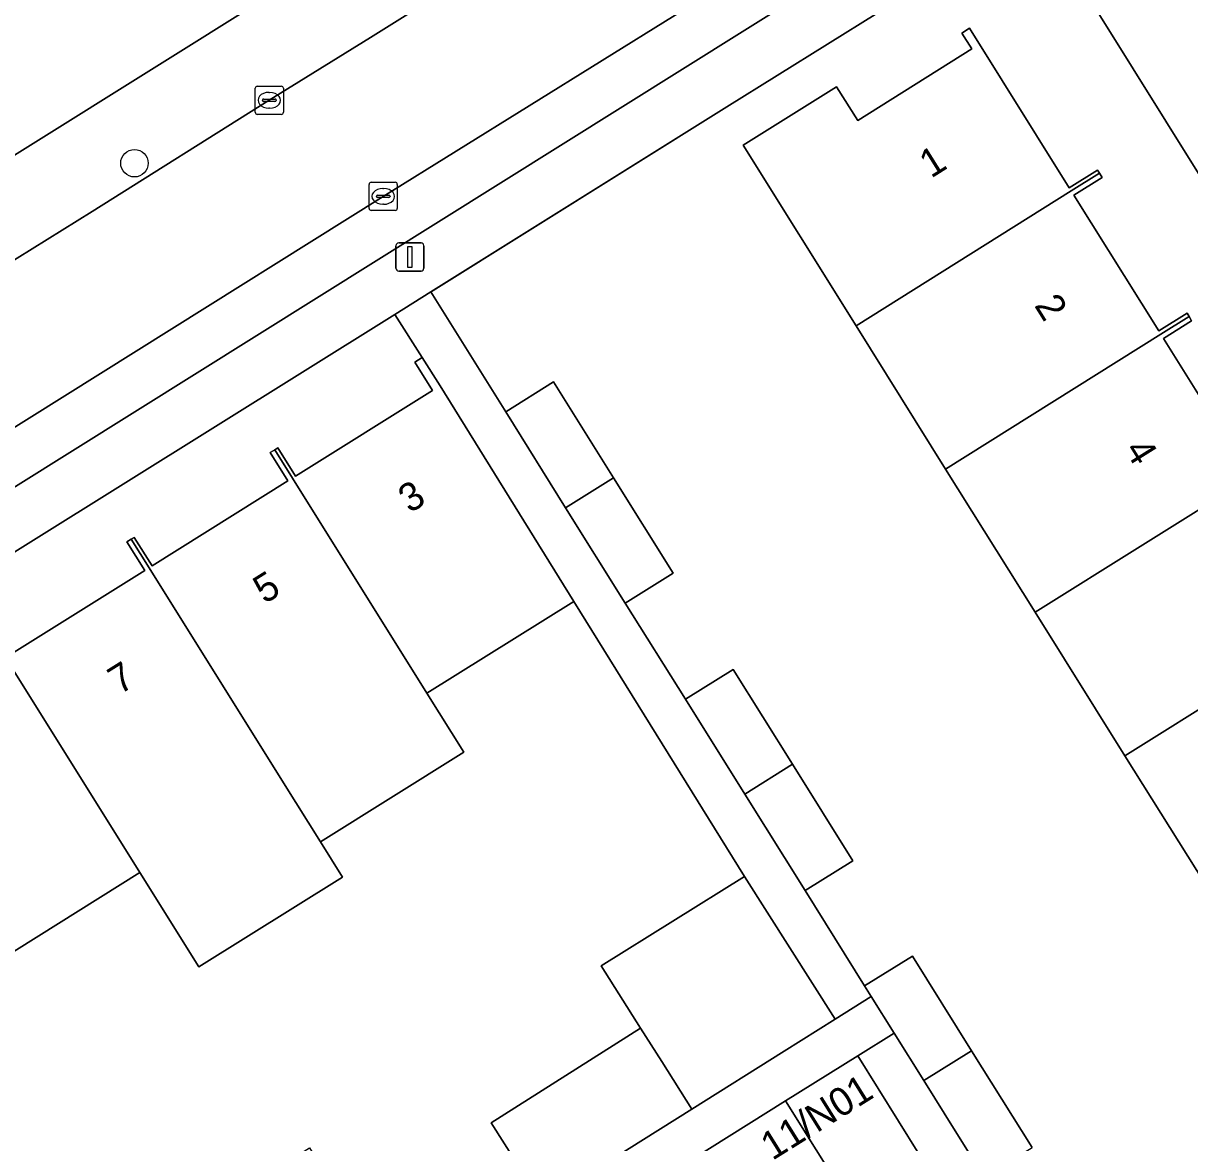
# Model space of a CAD drawing. Extents: x 158835 to 160077, y 386387 to 387778.
# Drawn here: x 159061.87 to 159103.26, y 387134.18 to 387173.89 of the extents above; entities that cross this region are included whole.
import ezdxf

# ---------------------------------------------------------------- set-up
doc = ezdxf.new("R2010")
doc.units = 0
for name, color, linetype in [('IMGEO_Boom', 7, 'Continuous'), ('IMGEO_Erf', 7, 'Continuous'), ('IMGEO_Kolk', 7, 'Continuous'), ('IMGEO_Lichtmast', 7, 'Continuous'), ('IMGEO_Muur', 7, 'Continuous'), ('IMGEO_Pand', 7, 'Continuous'), ('IMGEO_Pand_nummerreeks', 7, 'Continuous'), ('IMGEO_Parkeervlak_open', 7, 'Continuous'), ('IMGEO_Rijbaan_lokaal_open', 7, 'Continuous'), ('IMGEO_Voetpad_open', 7, 'Continuous')]:
    doc.layers.add(name, color=color, linetype=linetype)

msp = doc.modelspace()

# ---------------------------------------------------------------- linework, layer by layer
at = {"layer": 'IMGEO_Boom'}
msp.add_circle((159065.817, 387168.93), 0.489, dxfattribs=at)
at = {"layer": 'IMGEO_Erf'}
for points in [[(159016.017, 387140.742), (159091.517, 387187.954), (159088.679, 387192.498), (159084.396, 387189.826), (159083.74, 387190.878), (159078.423, 387187.56), (159079.079, 387186.508), (159074.797, 387183.836), (159074.162, 387184.854), (159068.845, 387181.536), (159069.495, 387180.493), (159065.213, 387177.821), (159064.562, 387178.864), (159059.253, 387175.552)], [(159095.763, 387176.497), (159086.84, 387170.925), (159076.329, 387164.36), (159078.989, 387160.107), (159080.684, 387161.168), (159082.811, 387157.767), (159084.93, 387154.378), (159083.234, 387153.318), (159085.365, 387149.911), (159087.061, 387150.971), (159089.165, 387147.605), (159091.306, 387144.181), (159089.611, 387143.121), (159091.726, 387139.739), (159093.421, 387140.799), (159095.524, 387137.437), (159097.667, 387134.01)], [(159128.1, 387129.289), (159098.935, 387175.998)], [(159095.529, 387172.987), (159095.178, 387173.546), (159095.449, 387173.716), (159098.989, 387168.056), (159099.995, 387168.685), (159100.062, 387168.574), (159100.151, 387168.427), (159099.148, 387167.8), (159102.165, 387162.976), (159103.17, 387163.604), (159103.238, 387163.488), (159103.328, 387163.337), (159102.329, 387162.713), (159105.348, 387157.885)], [(159104.149, 387142.815), (159100.965, 387147.905), (159097.78, 387152.996), (159094.601, 387158.079), (159091.421, 387163.161), (159087.415, 387169.565), (159090.733, 387171.64), (159091.483, 387170.446), (159095.529, 387172.987)], [(159061.358, 387151.466), (159066.182, 387154.48), (159065.547, 387155.496), (159065.701, 387155.589), (159065.809, 387155.654), (159066.442, 387154.642), (159071.263, 387157.655), (159070.634, 387158.662), (159070.797, 387158.762), (159070.908, 387158.83), (159071.536, 387157.826), (159076.394, 387160.862), (159075.765, 387161.869), (159076.025, 387162.032), (159075.057, 387163.566), (159049.302, 387147.483)]]:
    msp.add_lwpolyline(points, dxfattribs=at)
msp.add_lwpolyline([(159082.372, 387140.452), (159087.468, 387143.618), (159081.402, 387153.379), (159076.194, 387150.125), (159077.505, 387148.027), (159072.415, 387144.846), (159073.193, 387143.602), (159068.101, 387140.42), (159066.012, 387143.763), (159060.925, 387140.584), (159055.692, 387137.315), (159061.807, 387127.576), (159067.012, 387130.844), (159072.03, 387133.994), (159074.17, 387130.562), (159077.637, 387132.727), (159078.696, 387131.031), (159080.285, 387132.03), (159078.478, 387134.879), (159083.775, 387138.24)], close=True, dxfattribs=at)
at = {"layer": 'IMGEO_Kolk'}
for p, q in [((159070.1, 387170.736), (159070.1, 387171.588)), ((159070.175, 387171.662), (159071.027, 387171.662)), ((159071.101, 387171.588), (159071.101, 387170.736)), ((159070.359, 387171.156), (159070.359, 387171.168)), ((159070.797, 387171.119), (159070.399, 387171.119)), ((159070.402, 387171.205), (159070.8, 387171.205)), ((159070.588, 387171.442), (159070.613, 387171.442)), ((159070.843, 387171.168), (159070.843, 387171.156)), ((159071.027, 387170.662), (159070.175, 387170.662)), ((159070.611, 387170.882), (159070.586, 387170.882)), ((159074.142, 387167.326), (159074.142, 387168.178)), ((159074.217, 387168.252), (159075.069, 387168.252)), ((159075.143, 387168.178), (159075.143, 387167.326)), ((159074.401, 387167.746), (159074.401, 387167.758)), ((159074.444, 387167.795), (159074.842, 387167.795)), ((159074.63, 387168.032), (159074.655, 387168.032)), ((159074.885, 387167.758), (159074.885, 387167.746)), ((159074.839, 387167.709), (159074.441, 387167.709)), ((159074.653, 387167.472), (159074.628, 387167.472)), ((159075.069, 387167.252), (159074.217, 387167.252))]:
    msp.add_line(p, q, dxfattribs=at)
for points in [[(159070.1, 387170.736), (159070.1, 387171.588)], [(159070.175, 387171.662), (159071.027, 387171.662)], [(159071.101, 387171.588), (159071.101, 387170.736)], [(159071.027, 387170.662), (159070.175, 387170.662)], [(159074.142, 387167.326), (159074.142, 387168.178)], [(159074.217, 387168.252), (159075.069, 387168.252)], [(159075.143, 387168.178), (159075.143, 387167.326)], [(159075.069, 387167.252), (159074.217, 387167.252)]]:
    msp.add_lwpolyline(points, dxfattribs=at)
for centre, radius, start, end in [((159070.177, 387171.586), 0.0765, 91.552, 178.448), ((159070.177, 387171.586), 0.0765, 91.552, 178.448), ((159071.025, 387171.586), 0.0765, 1.552, 88.448), ((159071.025, 387171.586), 0.0765, 1.552, 88.448), ((159070.399, 387171.165), 0.0403, 85.8775, 175.7526), ((159070.396, 387171.155), 0.0366, 178.938, 274.7102), ((159070.8, 387171.162), 0.043, 264.8664, 352.4533), ((159070.804, 387171.167), 0.0386, 1.7309, 96.639), ((159070.177, 387170.738), 0.0765, 181.552, 268.448), ((159070.177, 387170.738), 0.0765, 181.552, 268.448), ((159071.025, 387170.738), 0.0765, 271.552, 358.448), ((159071.025, 387170.738), 0.0765, 271.552, 358.448), ((159074.219, 387168.176), 0.0765, 91.552, 178.448), ((159074.219, 387168.176), 0.0765, 91.552, 178.448), ((159075.067, 387168.176), 0.0765, 1.552, 88.448), ((159075.067, 387168.176), 0.0765, 1.552, 88.448), ((159074.441, 387167.755), 0.0403, 85.8775, 175.7526), ((159074.438, 387167.745), 0.0366, 178.938, 274.7102), ((159074.842, 387167.752), 0.043, 264.8664, 352.4533), ((159074.846, 387167.757), 0.0386, 1.7309, 96.639), ((159074.219, 387167.328), 0.0765, 181.552, 268.448), ((159074.219, 387167.328), 0.0765, 181.552, 268.448), ((159075.067, 387167.328), 0.0765, 271.552, 358.448), ((159075.067, 387167.328), 0.0765, 271.552, 358.448)]:
    msp.add_arc(centre, radius, start, end, dxfattribs=at)
for centre, major_axis, ratio, start_param, end_param in [((159070.587, 387171.162), (-0.387, 0.002), 0.722429, 4.712389, 7.853982), ((159070.612, 387171.162), (-0.39, 0.002), 0.717154, 1.570796, 4.712389), ((159074.629, 387167.752), (-0.387, 0.002), 0.722429, 4.712389, 7.853982), ((159074.654, 387167.752), (-0.39, 0.002), 0.717154, 1.570796, 4.712389)]:
    msp.add_ellipse(centre, major_axis=major_axis, ratio=ratio, start_param=start_param, end_param=end_param, dxfattribs=at)
at = {"layer": 'IMGEO_Lichtmast'}
for p, q in [((159075.194, 387166.103), (159075.984, 387166.103)), ((159075.984, 387166.103), (159075.194, 387166.103)), ((159075.094, 387165.203), (159075.094, 387166.003)), ((159075.094, 387166.003), (159075.094, 387165.203)), ((159076.084, 387166.003), (159076.084, 387165.203)), ((159076.084, 387165.203), (159076.084, 387166.003)), ((159075.984, 387165.103), (159075.194, 387165.103)), ((159075.194, 387165.103), (159075.984, 387165.103))]:
    msp.add_line(p, q, dxfattribs=at)
msp.add_lwpolyline([(159075.514, 387165.978), (159075.664, 387165.978), (159075.664, 387165.228), (159075.514, 387165.228), (159075.514, 387165.978)], dxfattribs=at)
for centre, start, end in [((159075.194, 387166.003), 90, 180), ((159075.194, 387166.003), 90, 180), ((159075.984, 387166.003), 0, 90), ((159075.984, 387166.003), 360, 90), ((159075.194, 387165.203), 180, 270), ((159075.194, 387165.203), 180, 270), ((159075.984, 387165.203), 270, 0), ((159075.984, 387165.203), 270, 0)]:
    msp.add_arc(centre, 0.1, start, end, dxfattribs=at)
at = {"layer": 'IMGEO_Muur'}
msp.add_lwpolyline([(159076.322, 387164.356), (159086.84, 387170.925)], dxfattribs=at)
at = {"layer": 'IMGEO_Pand'}
for points in [[(159100.062, 387168.574), (159099.995, 387168.685), (159098.989, 387168.056), (159095.449, 387173.716), (159095.178, 387173.546), (159095.529, 387172.987), (159091.483, 387170.446), (159090.733, 387171.64), (159087.415, 387169.565), (159091.421, 387163.161), (159099.058, 387167.945)], [(159103.238, 387163.488), (159103.17, 387163.604), (159102.165, 387162.976), (159099.148, 387167.8), (159100.151, 387168.427), (159100.062, 387168.574), (159099.058, 387167.945), (159091.421, 387163.161), (159094.601, 387158.079), (159102.237, 387162.861)], [(159102.237, 387162.861), (159094.601, 387158.079), (159097.78, 387152.996), (159105.417, 387157.775), (159106.421, 387158.403), (159106.353, 387158.513), (159105.348, 387157.885), (159102.329, 387162.713), (159103.328, 387163.337), (159103.238, 387163.488)], [(159071.425, 387157.757), (159076.194, 387150.125), (159081.402, 387153.379), (159076.659, 387161.027), (159076.025, 387162.032), (159075.765, 387161.869), (159076.394, 387160.862), (159071.536, 387157.826), (159070.908, 387158.83), (159070.797, 387158.762)], [(159080.684, 387161.168), (159078.989, 387160.107), (159081.116, 387156.706), (159082.811, 387157.767)], [(159071.425, 387157.757), (159070.797, 387158.762), (159070.634, 387158.662), (159071.263, 387157.655), (159066.442, 387154.642), (159065.809, 387155.654), (159065.701, 387155.589), (159066.335, 387154.576), (159071.103, 387146.944), (159072.415, 387144.846), (159077.505, 387148.027), (159076.194, 387150.125)], [(159109.601, 387153.308), (159109.533, 387153.421), (159108.532, 387152.795), (159105.515, 387157.619), (159106.518, 387158.246), (159106.421, 387158.403), (159105.417, 387157.775), (159097.78, 387152.996), (159100.965, 387147.905), (159108.602, 387152.683)], [(159081.116, 387156.706), (159083.234, 387153.318), (159084.93, 387154.378), (159082.811, 387157.767)], [(159066.335, 387154.576), (159065.701, 387155.589), (159065.547, 387155.496), (159066.182, 387154.48), (159061.358, 387151.466), (159060.725, 387152.479), (159060.61, 387152.41), (159061.244, 387151.395), (159066.012, 387143.763), (159068.101, 387140.42), (159073.193, 387143.602), (159072.415, 387144.846), (159071.103, 387146.944)], [(159108.602, 387152.683), (159100.965, 387147.905), (159104.149, 387142.815), (159111.792, 387147.581), (159112.799, 387148.209), (159112.714, 387148.334), (159111.713, 387147.708), (159108.697, 387152.53), (159109.693, 387153.153), (159109.601, 387153.308)], [(159056.154, 387148.215), (159060.925, 387140.584), (159066.012, 387143.763), (159061.244, 387151.395), (159060.61, 387152.41), (159060.461, 387152.321), (159061.097, 387151.303), (159056.268, 387148.286), (159055.633, 387149.303), (159055.518, 387149.233)], [(159089.165, 387147.605), (159087.061, 387150.971), (159085.365, 387149.911), (159087.47, 387146.544)], [(159087.47, 387146.544), (159089.611, 387143.121), (159091.306, 387144.181), (159089.165, 387147.605)], [(159087.468, 387143.618), (159082.372, 387140.452), (159083.775, 387138.24), (159084.525, 387137.058), (159085.596, 387135.369), (159088.869, 387137.427), (159090.676, 387138.561)], [(159093.421, 387140.799), (159091.726, 387139.739), (159091.959, 387139.366), (159092.773, 387138.064), (159093.827, 387136.379), (159095.524, 387137.437)], [(159085.596, 387135.369), (159084.525, 387137.058), (159083.775, 387138.24), (159078.478, 387134.879), (159080.285, 387132.03), (159082.161, 387133.209)], [(159091.487, 387137.259), (159088.922, 387135.656), (159091.095, 387132.19), (159093.654, 387133.783)], [(159094.94, 387134.598), (159095.971, 387132.95), (159097.667, 387134.01), (159095.524, 387137.437), (159093.827, 387136.379)]]:
    msp.add_lwpolyline(points, close=True, dxfattribs=at)
at = {"layer": 'IMGEO_Parkeervlak_open'}
for points in [[(159093.424, 387179.5), (159090.182, 387177.412), (159074.638, 387167.753), (159057.1, 387156.769), (159039.749, 387145.915), (159023.941, 387136.06), (159021.266, 387134.36), (159021.595, 387134.552), (159021.946, 387134.699)], [(159024.996, 387134.602), (159041.476, 387144.89), (159048.502, 387149.28), (159091.807, 387176.365)]]:
    msp.add_lwpolyline(points, dxfattribs=at)
msp.add_lwpolyline([(159091.494, 387131.554), (159091.095, 387132.19), (159088.922, 387135.656), (159065.812, 387121.171), (159068.373, 387117.09)], close=True, dxfattribs=at)
at = {"layer": 'IMGEO_Rijbaan_lokaal_open'}
for points in [[(159101.246, 387178.309), (159095.851, 387186.92), (159093.183, 387185.263), (159093.171, 387185.256), (159089.98, 387183.281), (159089.686, 387183.094), (159087.235, 387181.54), (159083.621, 387179.294), (159080.443, 387177.304), (159074.192, 387173.39), (159070.998, 387171.415), (159070.598, 387171.161), (159064.311, 387167.216), (159061.126, 387165.228), (159055.704, 387161.843), (159054.683, 387161.192), (159051.497, 387159.204), (159045.127, 387155.222), (159041.941, 387153.237), (159035.598, 387149.268), (159032.407, 387147.264), (159025.941, 387143.234), (159022.752, 387141.221), (159020.45, 387139.768)], [(159074.638, 387167.753), (159090.182, 387177.412), (159093.424, 387179.5)], [(159021.266, 387134.36), (159023.941, 387136.06), (159039.749, 387145.915), (159057.1, 387156.769), (159074.638, 387167.753)], [(159095.971, 387132.95), (159094.94, 387134.598), (159093.827, 387136.379), (159092.773, 387138.064), (159091.487, 387137.259), (159093.654, 387133.783)]]:
    msp.add_lwpolyline(points, dxfattribs=at)
at = {"layer": 'IMGEO_Voetpad_open'}
for points in [[(159020.45, 387139.768), (159022.752, 387141.221), (159025.941, 387143.234), (159032.407, 387147.264), (159035.598, 387149.268), (159041.941, 387153.237), (159045.127, 387155.222), (159051.497, 387159.204), (159054.683, 387161.192), (159055.704, 387161.843), (159061.126, 387165.228), (159064.311, 387167.216), (159070.598, 387171.161), (159070.998, 387171.415), (159074.192, 387173.39), (159080.443, 387177.304), (159083.621, 387179.294), (159087.235, 387181.54), (159089.686, 387183.094), (159089.682, 387183.741), (159092.857, 387185.711), (159092.543, 387186.279), (159091.517, 387187.954), (159016.017, 387140.742)], [(159096.051, 387180.526), (159098.894, 387176.097), (159098.935, 387175.998), (159128.1, 387129.289), (159128.897, 387128.013), (159128.914, 387127.985), (159134.38, 387119.23), (159135.688, 387117.136), (159138.894, 387112.002), (159140.608, 387109.256)], [(159023.943, 387131.646), (159034.582, 387138.29), (159042.565, 387143.276), (159042.707, 387143.364), (159049.302, 387147.483), (159075.057, 387163.566), (159076.329, 387164.36), (159086.84, 387170.925), (159095.763, 387176.497)], [(159091.807, 387176.365), (159048.502, 387149.28), (159049.091, 387148.417), (159042.029, 387144.005), (159041.476, 387144.89), (159024.996, 387134.602)]]:
    msp.add_lwpolyline(points, dxfattribs=at)
for points in [[(159085.365, 387149.911), (159083.234, 387153.318), (159081.116, 387156.706), (159078.989, 387160.107), (159076.329, 387164.36), (159075.057, 387163.566), (159076.025, 387162.032), (159076.659, 387161.027), (159081.402, 387153.379), (159087.468, 387143.618), (159090.676, 387138.561), (159091.959, 387139.366), (159091.726, 387139.739), (159089.611, 387143.121), (159087.47, 387146.544)], [(159088.922, 387135.656), (159091.487, 387137.259), (159092.773, 387138.064), (159091.959, 387139.366), (159090.676, 387138.561), (159088.869, 387137.427), (159085.596, 387135.369), (159082.161, 387133.209), (159080.285, 387132.03), (159078.696, 387131.031), (159075.229, 387128.866), (159071.909, 387126.793), (159070.208, 387125.731), (159068.392, 387124.597), (159064.994, 387122.475), (159065.812, 387121.171)]]:
    msp.add_lwpolyline(points, close=True, dxfattribs=at)

# ---------------------------------------------------------------- texts
at = {"layer": 'IMGEO_Pand_nummerreeks'}
for s, rotation, p in [('1', 32.13, (159094.082, 387168.376)), ('2', 302.0025, (159097.728, 387163.884)), ('4', 302.0025, (159100.927, 387158.766)), ('3', 31.9982, (159075.589, 387156.491)), ('5', 31.9997, (159070.439, 387153.273)), ('7', 31.9997, (159065.29, 387150.056)), ('11/N01', 31.9642, (159088.451, 387133.525))]:
    msp.add_text(s, height=1, rotation=rotation, dxfattribs=at).set_placement(p)

doc.saveas('drawing.dxf')
